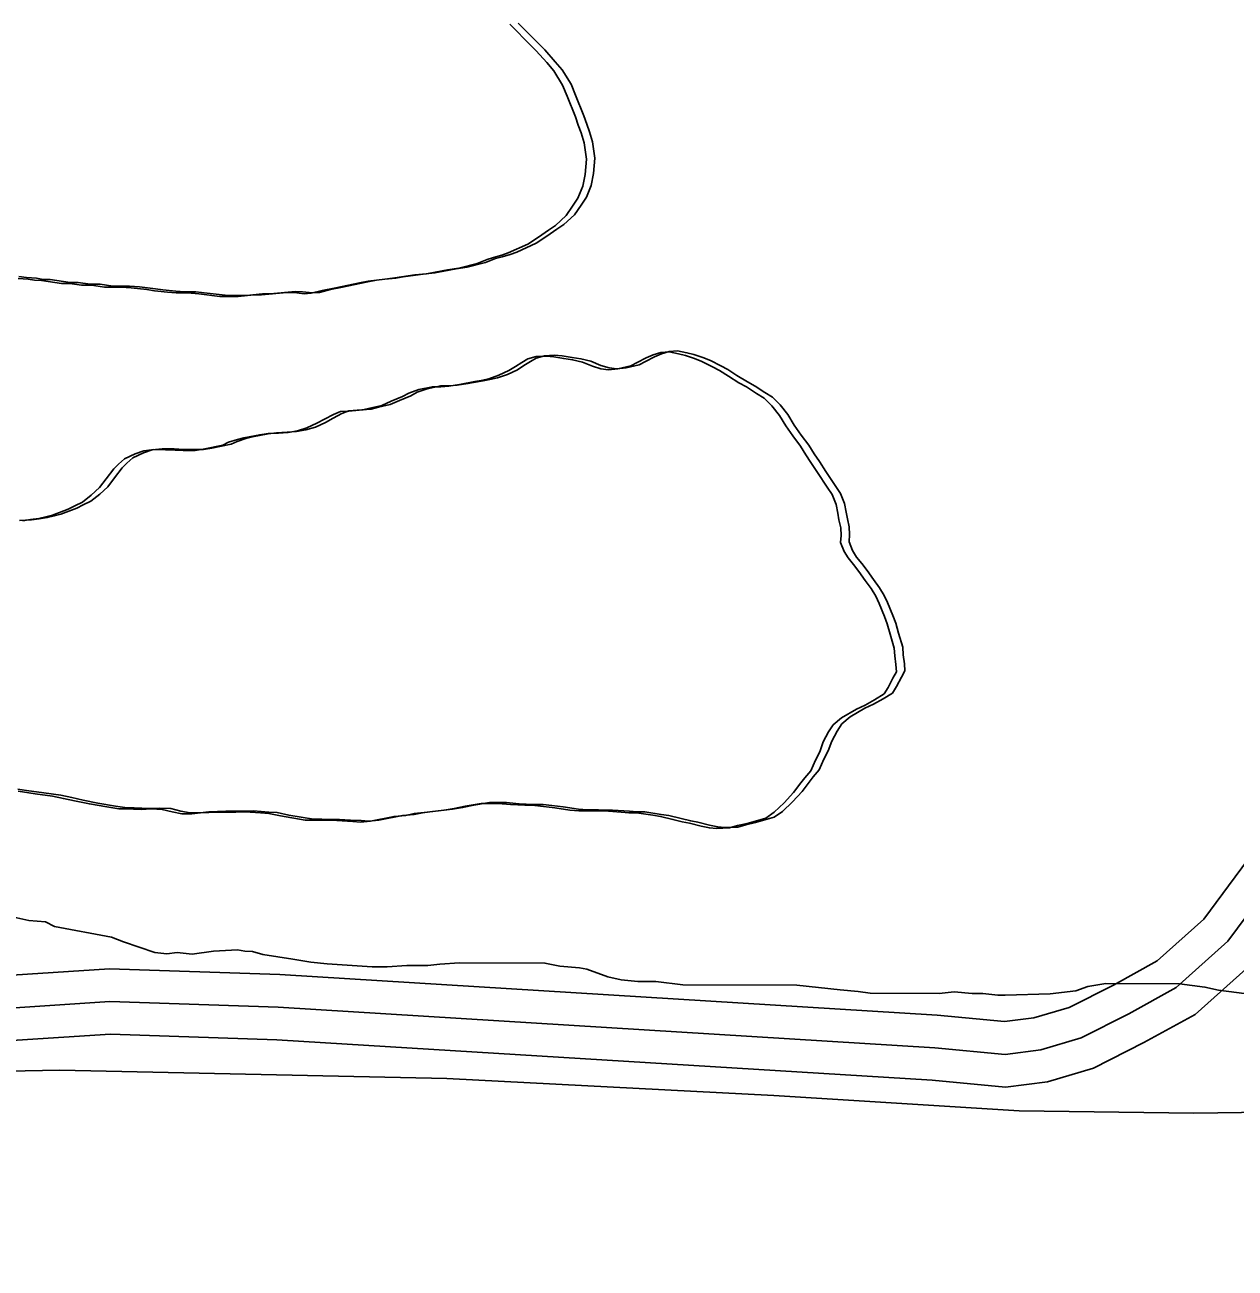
# Model space of a CAD drawing. Extents: x 3245246 to 3283090, y 806824 to 832173.
# Drawn here: x 3251014 to 3251571, y 813241 to 813813 of the extents above; entities that cross this region are included whole.
import ezdxf

# ---------------------------------------------------------------- set-up
doc = ezdxf.new("R2010")
doc.units = 0
for name, color, linetype in [('V-LEVE-TOET', 7, 'Continuous'), ('V-ROAD-CNTR', 7, 'Continuous'), ('V-SITE-VEGE', 7, 'Continuous'), ('V-TOPO-SHOR', 7, 'Continuous')]:
    doc.layers.add(name, color=color, linetype=linetype)

msp = doc.modelspace()

# ---------------------------------------------------------------- linework, layer by layer
at = {"layer": 'V-LEVE-TOET'}
for points in [[(3250408.15, 813344.08), (3250499.93, 813342.27), (3250564.95, 813342.92), (3250657.67, 813342.98), (3250729.03, 813343.14), (3250787.01, 813343.59), (3250820.11, 813343.91), (3250846.17, 813343.33), (3250857.43, 813343.04), (3250865.4, 813339.95), (3250875.24, 813335.92), (3250886.48, 813330.71), (3250898.45, 813329.01), (3250916.53, 813330.81), (3250958.08, 813331.09), (3251030.39, 813332.42), (3251208.3, 813328.58), (3251358.73, 813320.88), (3251471.61, 813313.8), (3251551.88, 813312.74), (3251617.85, 813313.63)], [(3251617.85, 813313.63), (3251551.88, 813312.74), (3251471.61, 813313.8), (3251358.73, 813320.88), (3251208.3, 813328.58), (3251030.39, 813332.42), (3250958.08, 813331.09), (3250916.53, 813330.81), (3250898.45, 813329.01), (3250886.48, 813330.71), (3250875.24, 813335.92), (3250865.4, 813339.95), (3250857.43, 813343.04), (3250846.17, 813343.33), (3250820.11, 813343.91), (3250787.01, 813343.59), (3250729.03, 813343.14), (3250657.67, 813342.98), (3250564.95, 813342.92), (3250499.93, 813342.27), (3250408.15, 813344.08)]]:
    msp.add_lwpolyline(points, dxfattribs=at)
at = {"layer": 'V-ROAD-CNTR'}
for points in [[(3251718.08, 813662.65), (3251701.55, 813648.6), (3251645.57, 813549.26), (3251605.46, 813468.01), (3251556.47, 813401.95), (3251535.02, 813382.78), (3251514.95, 813371.66), (3251494.57, 813361.34), (3251478.39, 813356.52), (3251464.87, 813354.8), (3251433.91, 813357.72), (3251131.5, 813376.48), (3251053.14, 813379.11), (3251008.4, 813376.16), (3250984.28, 813373.94), (3250959.77, 813370.15), (3250938.35, 813363.77), (3250907.76, 813353.89), (3250880.32, 813342.59), (3250869.27, 813337.61)], [(3251618.31, 813460.16), (3251567.61, 813391.78), (3251543.76, 813370.47), (3251521.97, 813358.41), (3251500.14, 813347.34), (3251481.5, 813341.79), (3251465.12, 813339.71), (3251432.74, 813342.76), (3251130.79, 813361.5), (3251053.38, 813364.09), (3251009.58, 813361.2), (3250986.12, 813359.04), (3250963.07, 813355.48), (3250942.79, 813349.45), (3250912.93, 813339.8), (3250886.26, 813328.81), (3250869.7, 813321.35), (3250837.72, 813300.92), (3250808.11, 813277.64), (3250787.05, 813257.17), (3250781.89, 813252.33)], [(3251578.75, 813381.62), (3251552.5, 813358.17), (3251529, 813345.15), (3251505.72, 813333.35), (3251484.6, 813327.07), (3251465.36, 813324.62), (3251431.57, 813327.81), (3251130.07, 813346.51), (3251053.63, 813349.07), (3251010.76, 813346.25), (3250987.95, 813344.15), (3250966.37, 813340.81), (3250947.24, 813335.12), (3250918.1, 813325.7), (3250892.2, 813315.04), (3250876.86, 813308.12), (3250846.41, 813288.67), (3250818, 813266.34), (3250797.41, 813246.32), (3250792.15, 813241.39)]]:
    msp.add_lwpolyline(points, dxfattribs=at)
at = {"layer": 'V-SITE-VEGE'}
for points in [[(3251240.85, 813810.21), (3251237.35, 813813.75)], [(3251011.15, 813696.76), (3251015.75, 813696.47), (3251018.72, 813695.92), (3251021.97, 813695.9), (3251031.16, 813694.51), (3251034.95, 813694.49), (3251040.36, 813693.66), (3251044.96, 813693.63), (3251050.91, 813692.8), (3251058.49, 813692.76), (3251063.09, 813692.47), (3251070.39, 813691.63), (3251073.91, 813691.07), (3251079.85, 813690.51), (3251083.91, 813690.22), (3251089.06, 813690.19), (3251094.19, 813689.63), (3251103.93, 813688.5), (3251112.32, 813688.47), (3251119.63, 813689.25), (3251123.15, 813689.23), (3251134.79, 813690.26), (3251138.04, 813690.25), (3251142.64, 813689.69), (3251145.88, 813689.94), (3251151.03, 813691.27), (3251156.44, 813692.33), (3251168.09, 813694.71), (3251172.16, 813695.51), (3251175.95, 813696.03), (3251181.09, 813696.55), (3251184.34, 813697.08), (3251193.55, 813698.39), (3251198.96, 813698.91), (3251203.02, 813699.7), (3251208.71, 813700.76), (3251213.85, 813701.55), (3251222.25, 813703.68), (3251226.86, 813705.55), (3251229.84, 813706.35), (3251233.63, 813707.42), (3251236.62, 813708.49), (3251245.56, 813712.5), (3251250.45, 813715.73), (3251255.06, 813718.96), (3251258.32, 813721.11), (3251263.21, 813725.69), (3251266.21, 813730), (3251268.66, 813733.78), (3251270.85, 813739.18), (3251271.95, 813744.59), (3251272.53, 813751.62), (3251272, 813755.95), (3251271.48, 813759.21), (3251270.15, 813763.81), (3251268.81, 813767.33), (3251267.47, 813771.13), (3251263.73, 813780.62), (3251261.58, 813785.77), (3251257.55, 813792.28), (3251254.32, 813796.08), (3251249.48, 813801.52), (3251245.97, 813805.05), (3251243.82, 813807.22), (3251240.85, 813810.21)], [(3251414.14, 813526.66), (3251412.28, 813533.17), (3251410.94, 813537.78), (3251409.61, 813541.3), (3251407.2, 813547.26), (3251405.59, 813550.52), (3251403.44, 813554.04), (3251400.75, 813557.84), (3251397.79, 813561.92), (3251395.37, 813565.17), (3251392.95, 813568.16), (3251391.07, 813571.15), (3251389.46, 813575.21), (3251389.75, 813578.46), (3251389.49, 813581.98), (3251388.7, 813585.77), (3251388.17, 813588.75), (3251387.38, 813592.81), (3251385.5, 813597.42), (3251383.35, 813600.68), (3251378.78, 813607.46), (3251375.82, 813612.07), (3251373.4, 813615.6), (3251370.99, 813619.67), (3251367.49, 813624.29), (3251364.26, 813628.91), (3251361.31, 813633.79), (3251357.81, 813638.13), (3251354.31, 813641.67), (3251350.8, 813643.85), (3251346.21, 813646.84), (3251342.7, 813648.75), (3251337.84, 813651.75), (3251333.8, 813654.48), (3251330.56, 813656.11), (3251325.7, 813658.57), (3251322.19, 813659.94), (3251318.13, 813661.31), (3251314.89, 813662.14), (3251310.56, 813662.97), (3251306.77, 813662.71), (3251303.25, 813661.65), (3251300, 813660.31), (3251295.93, 813658.16), (3251292.94, 813656.55), (3251286.98, 813655.22), (3251282.65, 813654.7), (3251279.14, 813655.26), (3251275.35, 813656.36), (3251270.76, 813658.27), (3251266.17, 813659.38), (3251262.11, 813659.93), (3251257.51, 813660.77), (3251254, 813661.05), (3251249.4, 813660.8), (3251245.6, 813659.73), (3251242.89, 813658.12), (3251239.9, 813656.24), (3251236.92, 813654.36), (3251232.31, 813652.22), (3251227.7, 813650.61), (3251224.18, 813649.82), (3251221.2, 813649.29), (3251214.16, 813647.97), (3251209.29, 813647.18), (3251205.5, 813646.92), (3251201.71, 813646.94), (3251195.48, 813645.61), (3251190.87, 813644.01), (3251187.89, 813642.4), (3251182.73, 813640.26), (3251178.4, 813638.39), (3251172.98, 813637.06), (3251169.73, 813636.26), (3251163.23, 813635.74), (3251159.44, 813635.49), (3251156.19, 813634.15), (3251152.12, 813632.01), (3251148.59, 813630.13), (3251143.98, 813627.98), (3251139.65, 813626.65), (3251135.31, 813625.85), (3251130.98, 813625.6), (3251126.11, 813625.36), (3251122.32, 813624.83), (3251115.01, 813623.51), (3251112.03, 813622.71), (3251107.96, 813621.38), (3251105.25, 813620.04), (3251096.31, 813618.18), (3251092.52, 813617.66), (3251087.11, 813617.68), (3251083.32, 813617.7), (3251079, 813617.99), (3251073.58, 813618.01), (3251068.98, 813617.49), (3251064.92, 813616.15), (3251060.03, 813613.74), (3251057.31, 813611.32), (3251055.14, 813609.16), (3251051.6, 813604.58)], [(3251051.6, 813604.58), (3251048.61, 813600.53), (3251044.81, 813597.03), (3251040.73, 813593.8), (3251037.21, 813592.19), (3251034.22, 813590.58), (3251026.9, 813587.91), (3251023.92, 813587.11), (3251020.67, 813586.31), (3251016.88, 813585.79), (3251013.36, 813585.26)], [(3251011.19, 813460.79), (3251019.03, 813459.68), (3251026.88, 813458.56), (3251032.01, 813457.45), (3251037.15, 813456.35), (3251043.91, 813454.97), (3251052.02, 813453.58), (3251057.43, 813452.74), (3251060.68, 813452.73), (3251067.71, 813452.42), (3251072.31, 813452.67), (3251077.45, 813452.38), (3251082.05, 813451.28), (3251086.37, 813450.45), (3251090.97, 813450.43), (3251095.04, 813450.95), (3251102.88, 813451.19), (3251106.94, 813451.17), (3251111.27, 813451.15), (3251115.6, 813451.41), (3251122.64, 813450.83), (3251126.42, 813450.54), (3251131.83, 813449.44), (3251143.19, 813447.49), (3251146.97, 813447.47), (3251151.31, 813447.46), (3251155.09, 813447.44), (3251160.23, 813447.15), (3251165.1, 813446.85), (3251168.62, 813446.57), (3251173.22, 813447.09), (3251184.06, 813449.21), (3251189.47, 813449.72), (3251193.26, 813450.52), (3251197.87, 813451.04), (3251207.07, 813452.08), (3251211.68, 813452.87), (3251216.82, 813453.93), (3251224.13, 813455.25), (3251227.38, 813455.24), (3251231.98, 813455.22), (3251237.66, 813454.65), (3251244.15, 813454.35), (3251248.75, 813454.33), (3251252.81, 813453.77), (3251257.95, 813453.21), (3251264.98, 813452.09), (3251269.04, 813451.81), (3251274.18, 813451.78), (3251280.67, 813451.76), (3251288.52, 813451.18), (3251292.03, 813450.89), (3251295.55, 813450.88), (3251303.13, 813449.76), (3251306.64, 813449.21), (3251312.32, 813447.83), (3251316.64, 813446.73), (3251319.89, 813446.17), (3251325.29, 813444.79), (3251329.08, 813443.96), (3251332.32, 813443.68), (3251338.28, 813443.92), (3251342.07, 813444.99), (3251346.41, 813446.05), (3251355.08, 813448.45), (3251358.88, 813451.14), (3251363.5, 813455.45), (3251367.85, 813460.3), (3251371.11, 813464.62), (3251373.02, 813467.04), (3251375.74, 813470.28), (3251377.92, 813475.14), (3251379.84, 813478.92), (3251381.48, 813483.51), (3251383.94, 813488.1), (3251386.11, 813491.34), (3251389.92, 813494.57), (3251396.7, 813498.6), (3251400.77, 813500.47), (3251405.11, 813502.89), (3251409.45, 813505.58), (3251411.36, 813508.55), (3251413.54, 813512.87), (3251415.18, 813515.84), (3251414.92, 813519.08), (3251414.4, 813523.15), (3251414.14, 813526.66)], [(3251579.77, 813367.17), (3251563.22, 813369.31), (3251557.01, 813370.72), (3251545.29, 813372.15), (3251511.47, 813372.3), (3251503.19, 813370.96), (3251497.66, 813368.91), (3251485.92, 813367.58), (3251465.21, 813366.98), (3251461.76, 813367), (3251454.86, 813367.72), (3251450.03, 813367.74), (3251441.75, 813368.47), (3251434.85, 813367.81), (3251403.11, 813367.95), (3251397.59, 813368.66), (3251389.31, 813369.39), (3251369.31, 813371.55), (3251316.86, 813371.78), (3251304.45, 813373.21), (3251296.17, 813373.25), (3251288.58, 813373.97), (3251282.38, 813375.38), (3251272.73, 813378.88), (3251269.29, 813379.58), (3251260.32, 813380.31), (3251253.42, 813381.72), (3251214.09, 813381.89), (3251205.11, 813381.24), (3251199.59, 813380.58), (3251189.93, 813380.62), (3251180.96, 813379.97), (3251174.06, 813380), (3251153.36, 813381.47), (3251145.77, 813382.2), (3251137.49, 813383.61), (3251123.7, 813385.74), (3251118.88, 813387.14), (3251115.43, 813387.16), (3251111.98, 813387.86), (3251100.94, 813387.22), (3251091.27, 813385.89), (3251084.37, 813386.61), (3251079.54, 813385.94), (3251074.02, 813386.65), (3251059.55, 813391.55), (3251054.04, 813393.64), (3251027.84, 813398.59), (3251023.71, 813400.68), (3251016.12, 813401.4), (3251009.22, 813402.81)]]:
    msp.add_lwpolyline(points, dxfattribs=at)
at = {"layer": 'V-TOPO-SHOR'}
for points in [[(3251241.22, 813814.18), (3251244.72, 813810.65), (3251247.68, 813807.66), (3251249.84, 813805.48), (3251253.34, 813801.95)], [(3251253.34, 813801.95), (3251258.19, 813796.52), (3251261.42, 813792.71), (3251265.45, 813786.2), (3251267.59, 813781.05), (3251271.34, 813771.56), (3251272.67, 813767.77), (3251274.01, 813764.24), (3251275.34, 813759.64), (3251275.87, 813756.39), (3251276.39, 813752.06), (3251275.82, 813745.02), (3251274.71, 813739.61), (3251272.52, 813734.21), (3251270.07, 813730.43), (3251267.08, 813726.12), (3251262.19, 813721.54), (3251258.93, 813719.39), (3251254.31, 813716.16), (3251249.43, 813712.94), (3251240.48, 813708.92), (3251237.5, 813707.85), (3251233.71, 813706.78), (3251230.73, 813705.98), (3251226.12, 813704.11), (3251217.72, 813701.98), (3251212.58, 813701.19), (3251206.89, 813700.13), (3251202.83, 813699.34), (3251197.41, 813698.82), (3251188.21, 813697.51), (3251184.95, 813696.98), (3251179.81, 813696.47), (3251176.02, 813695.94), (3251171.96, 813695.15), (3251160.31, 813692.76), (3251154.89, 813691.71), (3251149.75, 813690.38), (3251146.5, 813690.12), (3251141.9, 813690.68), (3251138.65, 813690.7), (3251127.01, 813689.66), (3251123.5, 813689.68), (3251116.19, 813688.9), (3251107.8, 813688.94), (3251098.06, 813690.06), (3251092.92, 813690.62), (3251087.78, 813690.65), (3251083.72, 813690.94), (3251077.77, 813691.5), (3251074.26, 813692.06), (3251066.95, 813692.91), (3251062.35, 813693.2), (3251054.78, 813693.23), (3251048.83, 813694.07), (3251044.23, 813694.09), (3251038.82, 813694.92), (3251035.03, 813694.94), (3251025.83, 813696.33), (3251022.59, 813696.35), (3251019.61, 813696.9), (3251015.02, 813697.19), (3251011.5, 813697.75)], [(3251063.9, 813614.17), (3251068.78, 813616.59), (3251072.85, 813617.92), (3251077.45, 813618.44), (3251082.86, 813618.42), (3251087.19, 813618.13), (3251090.98, 813618.11), (3251096.39, 813618.09), (3251100.18, 813618.61), (3251109.12, 813620.47), (3251111.83, 813621.81), (3251115.9, 813623.14), (3251118.88, 813623.94), (3251126.19, 813625.26), (3251129.98, 813625.79), (3251134.85, 813626.04), (3251139.18, 813626.29), (3251143.51, 813627.08), (3251147.85, 813628.41), (3251152.46, 813630.56), (3251155.98, 813632.44), (3251160.06, 813634.58), (3251163.31, 813635.92), (3251167.1, 813636.18), (3251173.59, 813636.69), (3251176.84, 813637.49), (3251182.26, 813638.82), (3251186.6, 813640.69), (3251191.75, 813642.83), (3251194.74, 813644.45), (3251199.34, 813646.05), (3251205.57, 813647.37), (3251209.36, 813647.35), (3251213.15, 813647.61), (3251218.02, 813648.4), (3251225.07, 813649.72), (3251228.04, 813650.25), (3251231.57, 813651.05), (3251236.18, 813652.65), (3251240.79, 813654.79), (3251243.77, 813656.68), (3251246.75, 813658.56), (3251249.47, 813660.17), (3251253.26, 813661.23), (3251257.86, 813661.48), (3251261.38, 813661.2), (3251265.98, 813660.37), (3251270.03, 813659.81), (3251274.63, 813658.7), (3251279.22, 813656.79), (3251283, 813655.69), (3251286.52, 813655.13), (3251290.85, 813655.66), (3251296.81, 813656.98), (3251299.79, 813658.59), (3251303.86, 813660.74), (3251307.12, 813662.08), (3251310.64, 813663.15), (3251314.43, 813663.4), (3251318.75, 813662.57), (3251322, 813661.74), (3251326.05, 813660.37), (3251329.56, 813659), (3251334.42, 813656.55), (3251337.66, 813654.91), (3251341.71, 813652.18), (3251346.57, 813649.19), (3251350.08, 813647.28), (3251354.66, 813644.28), (3251358.17, 813642.1), (3251361.67, 813638.57), (3251365.17, 813634.22), (3251368.13, 813629.34), (3251371.35, 813624.72), (3251374.85, 813620.11), (3251377.27, 813616.04), (3251379.69, 813612.51), (3251382.65, 813607.89), (3251387.22, 813601.11), (3251389.37, 813597.85), (3251391.24, 813593.24), (3251392.03, 813589.18), (3251392.56, 813586.2), (3251393.36, 813582.41), (3251393.61, 813578.89), (3251393.33, 813575.64), (3251394.93, 813571.58), (3251396.81, 813568.59), (3251399.24, 813565.6), (3251401.66, 813562.35), (3251404.62, 813558.28), (3251407.31, 813554.48), (3251409.45, 813550.95), (3251411.06, 813547.69), (3251413.47, 813541.73), (3251414.81, 813538.21), (3251416.14, 813533.6), (3251418.01, 813527.1), (3251418.27, 813523.58), (3251418.79, 813519.52), (3251419.04, 813516.27)], [(3251011.82, 813585.45), (3251017.23, 813585.69), (3251020.75, 813586.22), (3251024.54, 813586.74), (3251027.79, 813587.54), (3251030.77, 813588.34), (3251038.09, 813591.02), (3251041.07, 813592.62), (3251044.6, 813594.23), (3251048.67, 813597.46), (3251052.48, 813600.96), (3251055.47, 813605.01), (3251059.01, 813609.59), (3251061.18, 813611.75), (3251063.9, 813614.17)], [(3251419.04, 813516.27), (3251417.41, 813513.3), (3251415.22, 813508.98), (3251413.31, 813506.01), (3251408.98, 813503.32), (3251404.63, 813500.91), (3251400.57, 813499.03), (3251393.78, 813495), (3251389.98, 813491.77), (3251387.8, 813488.54), (3251385.35, 813483.94), (3251383.7, 813479.35), (3251381.79, 813475.57), (3251379.6, 813470.71), (3251376.89, 813467.47), (3251374.98, 813465.05), (3251371.71, 813460.73), (3251367.36, 813455.88), (3251362.74, 813451.57), (3251358.94, 813448.88), (3251350.27, 813446.48), (3251345.94, 813445.42), (3251342.15, 813444.35), (3251336.19, 813444.11), (3251332.95, 813444.4), (3251329.16, 813445.23), (3251323.75, 813446.6), (3251320.51, 813447.16), (3251316.18, 813448.26), (3251310.51, 813449.64), (3251306.99, 813450.19), (3251299.42, 813451.31), (3251295.9, 813451.33), (3251292.38, 813451.61), (3251284.54, 813452.19), (3251278.04, 813452.22), (3251272.9, 813452.24), (3251268.85, 813452.53), (3251261.82, 813453.64), (3251256.68, 813454.2), (3251252.62, 813454.76), (3251248.02, 813454.78), (3251241.53, 813455.08), (3251235.85, 813455.65), (3251231.25, 813455.67), (3251228, 813455.69), (3251220.69, 813454.36), (3251215.54, 813453.3), (3251210.94, 813452.51), (3251201.73, 813451.47), (3251197.13, 813450.95), (3251193.34, 813450.16), (3251187.92, 813449.64), (3251177.09, 813447.52), (3251172.49, 813447), (3251168.97, 813447.29), (3251164.1, 813447.58), (3251158.96, 813447.87), (3251155.17, 813447.89), (3251150.84, 813447.91), (3251147.05, 813447.92), (3251135.7, 813449.87), (3251130.29, 813450.97), (3251126.5, 813451.26), (3251119.47, 813451.83), (3251115.14, 813451.58), (3251110.81, 813451.6), (3251106.75, 813451.62), (3251098.9, 813451.38), (3251094.84, 813450.86), (3251090.24, 813450.88), (3251085.91, 813451.71), (3251081.32, 813452.81), (3251076.18, 813453.11), (3251071.58, 813452.86), (3251064.54, 813453.16), (3251061.29, 813453.17), (3251055.89, 813454.01), (3251047.77, 813455.4), (3251041.02, 813456.78), (3251035.88, 813457.89), (3251030.74, 813458.99), (3251022.9, 813460.11), (3251015.06, 813461.22), (3251011, 813461.78)]]:
    msp.add_lwpolyline(points, dxfattribs=at)

doc.saveas('drawing.dxf')
